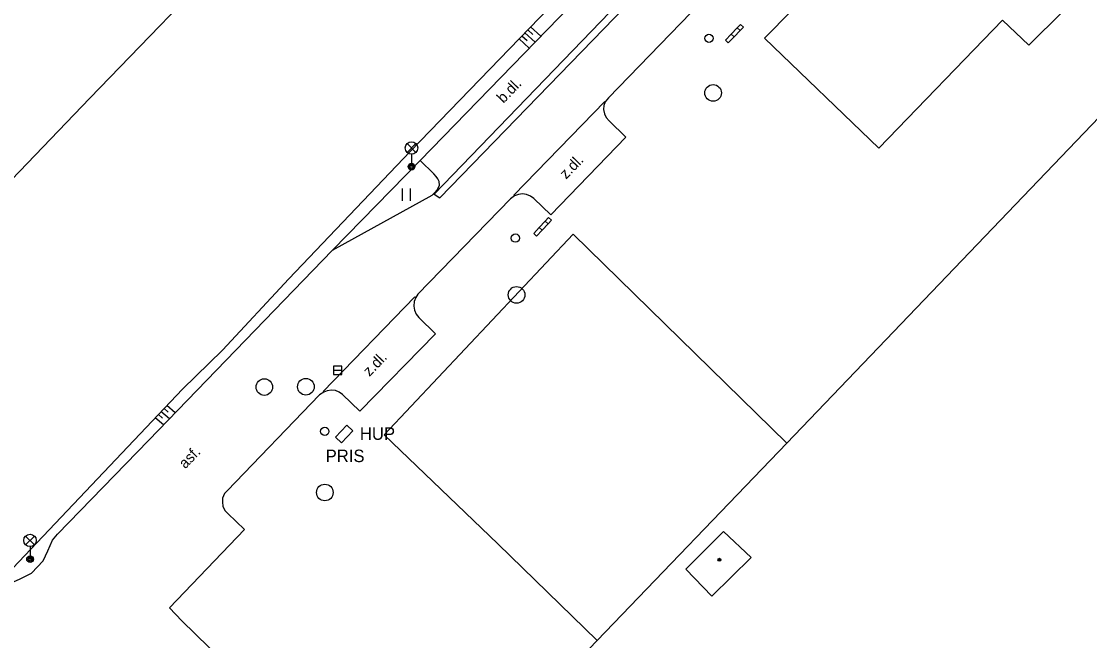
# Model space of a CAD drawing. Extents: x -598233 to -596890, y -1157848 to -1156431.
# Drawn here: x -598000.2 to -597935.9, y -1156718.1 to -1156680.9 of the extents above; entities that cross this region are included whole.
import ezdxf

# ---------------------------------------------------------------- set-up
doc = ezdxf.new("R2010")
doc.units = 0
for name, color, linetype in [('Level 10', 7, 'Continuous'), ('Level 11', 7, 'Continuous'), ('Level 15', 7, 'Continuous'), ('Level 24', 7, 'Continuous'), ('Level 27', 7, 'Continuous'), ('Level 28', 7, 'Continuous'), ('Level 33', 7, 'Continuous'), ('Level 36', 7, 'Continuous'), ('Level 39', 7, 'Continuous'), ('Level 40', 7, 'Continuous'), ('Level 42', 7, 'Continuous'), ('Level 51', 7, 'Continuous'), ('Level 52', 7, 'Continuous'), ('Level 7', 7, 'Continuous')]:
    doc.layers.add(name, color=color, linetype=linetype)

msp = doc.modelspace()

# ---------------------------------------------------------------- linework, layer by layer
at = {"layer": 'Level 10'}
for points in [[(-597976.24, -1156689.23), (-597963.01, -1156675.6)], [(-597959.1, -1156679.54), (-597959.32, -1156679.7), (-597964.9, -1156685.45), (-597965.09, -1156685.7)], [(-597965.09, -1156685.7), (-597965.17, -1156685.92), (-597965.19, -1156686.1599), (-597965.14, -1156686.42), (-597965.04, -1156686.64), (-597964.86, -1156686.84), (-597963.86, -1156687.83), (-597968.37, -1156692.51), (-597969.39, -1156691.52), (-597969.59, -1156691.37), (-597969.84, -1156691.27), (-597970.08, -1156691.24), (-597970.32, -1156691.27), (-597970.56, -1156691.36)], [(-597975.4, -1156691.2199), (-597975.19, -1156690.98), (-597975.06, -1156690.71), (-597975.09, -1156690.5), (-597975.17, -1156690.34), (-597975.26, -1156690.19), (-597975.4, -1156690.03), (-597976.24, -1156689.23)], [(-597981.51, -1156694.62), (-597975.51, -1156691.31), (-597975.4, -1156691.2199)], [(-597970.56, -1156691.36), (-597970.79, -1156691.53), (-597976.37, -1156697.28), (-597976.5, -1156697.4699)], [(-598010.26, -1156724.34), (-598001.94, -1156715.73), (-598001.26, -1156715.03), (-598000.88, -1156714.68), (-598000.3, -1156714.4099), (-597999.63, -1156714.07), (-597998.92, -1156713.34), (-597998.64, -1156712.73), (-597998.36, -1156712.1), (-597998.05, -1156711.73), (-597992.58, -1156706.08), (-597981.51, -1156694.62)], [(-597976.5, -1156697.4699), (-597976.6, -1156697.71), (-597976.62, -1156698.01), (-597976.57, -1156698.25), (-597976.4699, -1156698.49), (-597976.32, -1156698.68), (-597975.31, -1156699.67), (-597979.86, -1156704.33), (-597980.9, -1156703.32), (-597981.11, -1156703.18), (-597981.32, -1156703.08), (-597981.57, -1156703.06), (-597981.83, -1156703.09), (-597982.03, -1156703.17)], [(-597982.03, -1156703.17), (-597982.28, -1156703.34), (-597987.84, -1156709.11), (-597988, -1156709.29), (-597988.12, -1156709.56), (-597988.13, -1156709.81), (-597988.1, -1156710.05), (-597987.99, -1156710.31), (-597987.81, -1156710.49), (-597986.8, -1156711.44), (-597991.32, -1156716.1599), (-597990.58, -1156716.95), (-597984.83, -1156722.55), (-597989.76, -1156727.55), (-597995.45, -1156721.94), (-597996.2199, -1156721.19), (-598000.77, -1156725.88), (-598001.03, -1156725.6)]]:
    msp.add_lwpolyline(points, dxfattribs=at)
at = {"layer": 'Level 11'}
for points in [[(-597975.38, -1156691.25), (-597975.05, -1156691.48), (-597960.61, -1156676.57), (-597949.99, -1156665.6), (-597946.11, -1156661.58), (-597946.39, -1156661.3)], [(-597935.51, -1156678.21), (-597939.6033, -1156682.2754), (-597941.1844, -1156680.7739), (-597948.6325, -1156688.4865), (-597955.4984, -1156681.8587), (-597943.93, -1156670.13)], [(-597960.93, -1156676.24), (-597975.38, -1156691.25)], [(-597970.56, -1156691.36), (-597970.6, -1156691.32), (-597965.11, -1156685.68), (-597965.09, -1156685.7)], [(-597981.51, -1156694.62), (-597976.24, -1156689.23)], [(-597975.4, -1156691.2199), (-597975.38, -1156691.25)], [(-597967.02, -1156693.66), (-597978.4, -1156705.75), (-597971.55, -1156712.31), (-597965.58, -1156718.14)], [(-597967.02, -1156693.66), (-597954.17, -1156706.24)], [(-597982.03, -1156703.17), (-597982.07, -1156703.13), (-597976.55, -1156697.43), (-597976.5, -1156697.4699)]]:
    msp.add_lwpolyline(points, dxfattribs=at)
at = {"layer": 'Level 15'}
for points in [[(-597969.59, -1156681.18), (-597968.9699, -1156681.75)], [(-597970.11, -1156681.7199), (-597969.79, -1156682.01)], [(-597969.94, -1156681.54), (-597969.32, -1156682.1)], [(-597969.76, -1156681.36), (-597969.45, -1156681.65)], [(-597970.28, -1156681.9), (-597969.67, -1156682.46)], [(-597991.83, -1156704.33), (-597991.32, -1156704.77)], [(-597991.65, -1156704.15), (-597991.4, -1156704.38)], [(-597991.48, -1156703.9699), (-597990.9699, -1156704.4099)], [(-597992.17, -1156704.7), (-597991.67, -1156705.13)], [(-597992, -1156704.51), (-597991.74, -1156704.74)]]:
    msp.add_lwpolyline(points, dxfattribs=at)
at = {"layer": 'Level 24'}
for points in [[(-597957.15, -1156681.25), (-597956.95, -1156681.03)], [(-597956.98, -1156681.41), (-597956.77, -1156681.2)], [(-597956.77, -1156681.2), (-597956.95, -1156681.03)], [(-597957.51, -1156681.62), (-597957.86, -1156681.98)], [(-597957.34, -1156681.79), (-597957.69, -1156682.15)], [(-597957.51, -1156681.62), (-597957.15, -1156681.25)], [(-597957.34, -1156681.79), (-597957.51, -1156681.62)], [(-597957.34, -1156681.79), (-597956.98, -1156681.41)], [(-597956.98, -1156681.41), (-597957.15, -1156681.25)], [(-597957.69, -1156682.15), (-597957.86, -1156681.98)], [(-597968.7, -1156692.88), (-597968.5, -1156692.66)], [(-597968.32, -1156692.83), (-597968.5, -1156692.66)], [(-597969.4, -1156693.62), (-597969.06, -1156693.26)], [(-597969.23, -1156693.78), (-597968.88, -1156693.42)], [(-597968.7, -1156692.88), (-597969.06, -1156693.26)], [(-597968.88, -1156693.42), (-597969.06, -1156693.26)], [(-597968.88, -1156693.42), (-597968.53, -1156693.04)], [(-597968.53, -1156693.04), (-597968.7, -1156692.88)], [(-597968.53, -1156693.04), (-597968.32, -1156692.83)], [(-597969.23, -1156693.78), (-597969.4, -1156693.62)]]:
    msp.add_lwpolyline(points, dxfattribs=at)
msp.add_lwpolyline([(-597980.6363, -1156705.1655), (-597981.3258, -1156705.8898), (-597980.9637, -1156706.2345), (-597980.2742, -1156705.5102)], close=True, dxfattribs=at)
at = {"layer": 'Level 27'}
msp.add_line((-597981.44, -1156701.86), (-597980.94, -1156701.86), dxfattribs=at)
msp.add_lwpolyline([(-597981.44, -1156702.11), (-597980.94, -1156702.11), (-597980.94, -1156701.61), (-597981.44, -1156701.61)], close=True, dxfattribs=at)
for centre in [(-597958.6, -1156685.1599), (-597970.43, -1156697.32), (-597985.61, -1156702.87), (-597983.11, -1156702.85), (-597981.9699, -1156709.2199)]:
    msp.add_circle(centre, 0.5, dxfattribs=at)
at = {"layer": 'Level 28'}
for centre in [(-597958.85, -1156681.87), (-597970.5, -1156693.9), (-597981.9699, -1156705.54)]:
    msp.add_circle(centre, 0.25, dxfattribs=at)
at = {"layer": 'Level 33'}
for p, q in [((-597977.015, -1156688.74), (-597976.485, -1156688.21)), ((-597977.015, -1156688.21), (-597976.485, -1156688.74)), ((-597976.75, -1156688.85), (-597976.75, -1156689.6)), ((-597999.975, -1156712.37), (-597999.445, -1156711.84)), ((-597999.975, -1156711.84), (-597999.445, -1156712.37)), ((-597999.71, -1156712.48), (-597999.71, -1156713.23))]:
    msp.add_line(p, q, dxfattribs=at)
for centre, radius in [((-597976.75, -1156688.475), 0.375), ((-597976.75, -1156689.6), 0.2), ((-597976.75, -1156689.6), 0.1445), ((-597976.75, -1156689.6), 0.0876), ((-597999.71, -1156712.105), 0.375), ((-597999.71, -1156713.23), 0.2), ((-597999.71, -1156713.23), 0.1445), ((-597999.71, -1156713.23), 0.0876)]:
    msp.add_circle(centre, radius, dxfattribs=at)
at = {"layer": 'Level 36'}
for p, q in [((-597977.304, -1156691.663), (-597977.304, -1156690.913)), ((-597976.804, -1156691.663), (-597976.804, -1156690.913))]:
    msp.add_line(p, q, dxfattribs=at)
at = {"layer": 'Level 39'}
for radius in [0.09, 0.0398]:
    msp.add_circle((-597958.2199, -1156713.27), radius, dxfattribs=at)
at = {"layer": 'Level 51'}
msp.add_lwpolyline([(-597997.87, -1156758.65), (-597999.8, -1156753.85), (-597965.58, -1156718.14), (-597954.17, -1156706.24), (-597931.24, -1156682.31)], dxfattribs=at)
at = {"layer": 'Level 52'}
for points in [[(-597960.25, -1156713.83), (-597957.98, -1156711.56)], [(-597957.98, -1156711.56), (-597956.31, -1156713.14)], [(-597956.31, -1156713.14), (-597958.68, -1156715.4699)], [(-597958.68, -1156715.4699), (-597960.25, -1156713.83)]]:
    msp.add_lwpolyline(points, dxfattribs=at)
at = {"layer": 'Level 7'}
for points in [[(-598017.78, -1156708.05), (-597996.12, -1156685.4699), (-597969.08, -1156657.51), (-597965.67, -1156655.92), (-597964.74, -1156654.93), (-597963.34, -1156651.5), (-597949.1, -1156636.62), (-597939.15, -1156626.29)], [(-597939.15, -1156626.29), (-597927.27, -1156637.58), (-597934.54, -1156645.18), (-597948.62, -1156659.43), (-597962.46, -1156673.82), (-597976.84, -1156688.68), (-597984.13, -1156696.36), (-597988.12, -1156700.64), (-597990.54, -1156703), (-598005.53, -1156718.8), (-598005.95, -1156719.22), (-598006.13, -1156719.4), (-598006.31, -1156719.58), (-598006.48, -1156719.75), (-598006.66, -1156719.93), (-598010.58, -1156723.86), (-598012.66, -1156725.94)]]:
    msp.add_lwpolyline(points, dxfattribs=at)

# ---------------------------------------------------------------- texts
at = {"layer": 'Level 40'}
for s, p in [('b.dl.', (-597971.22, -1156685.82)), ('z.dl.', (-597967.45, -1156690.39)), ('z.dl.', (-597979.28, -1156702.27)), ('asf.', (-597990.37, -1156707.83))]:
    msp.add_text(s, height=0.65, rotation=46, dxfattribs=at).set_placement(p)
at = {"layer": 'Level 42'}
for s, p in [('HUP', (-597979.86, -1156706.05)), ('PRIS', (-597981.92, -1156707.39))]:
    msp.add_text(s, height=0.75, dxfattribs=at).set_placement(p)

doc.saveas('drawing.dxf')
